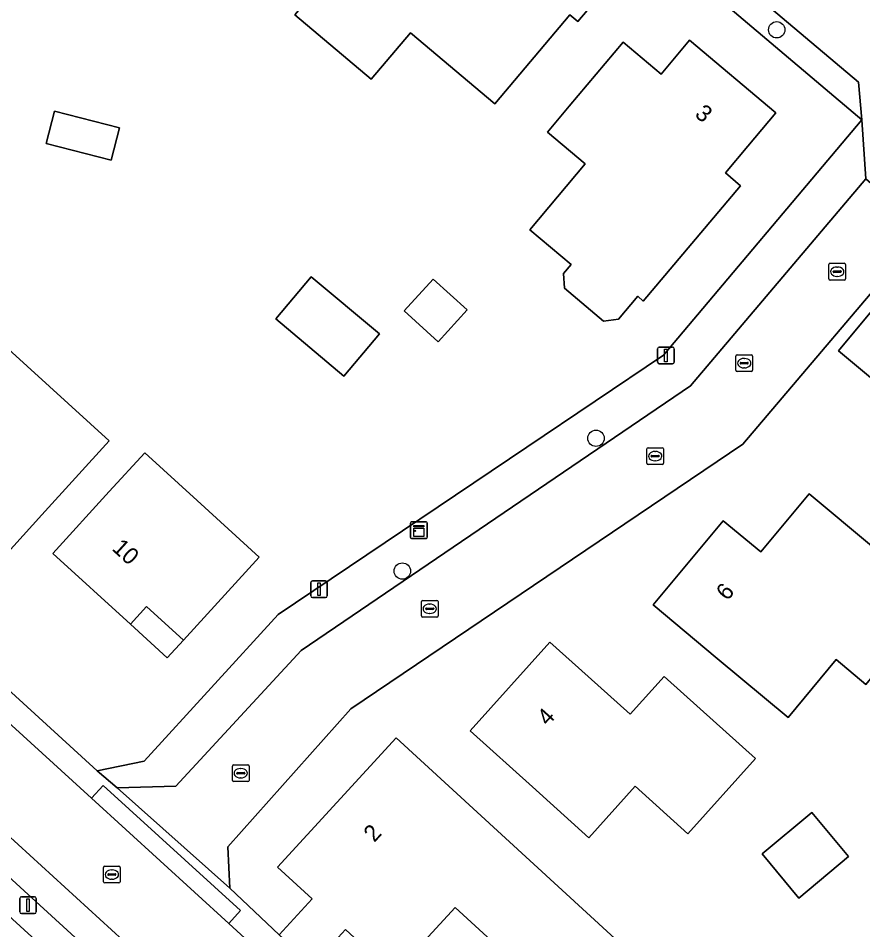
# Model space of a CAD drawing. Extents: x 157767 to 159172, y 387839 to 389425.
# Drawn here: x 158331.6 to 158382, y 388781.3 to 388835.7 of the extents above; entities that cross this region are included whole.
import ezdxf

# ---------------------------------------------------------------- set-up
doc = ezdxf.new("R2010")
doc.units = 0
for name, color, linetype in [('IMGEO_Boom', 7, 'Continuous'), ('IMGEO_Erf', 7, 'Continuous'), ('IMGEO_Kast', 7, 'Continuous'), ('IMGEO_Kolk', 7, 'Continuous'), ('IMGEO_Lichtmast', 7, 'Continuous'), ('IMGEO_Muur', 7, 'Continuous'), ('IMGEO_Pand', 7, 'Continuous'), ('IMGEO_Pand_nummerreeks', 7, 'Continuous'), ('IMGEO_Pand_overbouw', 7, 'Continuous'), ('IMGEO_Parkeervlak_open', 7, 'Continuous'), ('IMGEO_Rijbaan_lokaal_open', 7, 'Continuous'), ('IMGEO_Rioolput', 7, 'Continuous'), ('IMGEO_Voetpad_open', 7, 'Continuous')]:
    doc.layers.add(name, color=color, linetype=linetype)

msp = doc.modelspace()

# ---------------------------------------------------------------- linework, layer by layer
at = {"layer": 'IMGEO_Boom'}
for centre in [(158376.882, 388835.031), (158366.086, 388810.637), (158354.518, 388802.707)]:
    msp.add_circle(centre, 0.489, dxfattribs=at)
at = {"layer": 'IMGEO_Erf'}
for points in [[(158320.466, 388805.224), (158336.298, 388790.782), (158339.105, 388791.362), (158347.108, 388800.114), (158361.958, 388810.116), (158370.111, 388815.607), (158381.97, 388829.646), (158336.583, 388868.029)], [(158423.997, 388802.579), (158401.092, 388821.821), (158400.046, 388820.662), (158390.41, 388828.593), (158385.717, 388823.066), (158374.866, 388810.287), (158351.437, 388794.479), (158344.084, 388786.249), (158344.205, 388783.764), (158347.158, 388780.976), (158349.133, 388783.126), (158347.07, 388785.02), (158354.15, 388792.75), (158370.36, 388777.87)], [(158326.779, 388773.075), (158332.726, 388775.772), (158334.593, 388771.657), (158337.283, 388765.727), (158345.088, 388769.267), (158312.734, 388798.802)], [(158363.173, 388777.585), (158357.669, 388782.62), (158354.017, 388778.642), (158351.121, 388781.301), (158349.145, 388779.15)]]:
    msp.add_lwpolyline(points, dxfattribs=at)
for points in [[(158350.41, 388838.675), (158353.632, 388842.497), (158356.232, 388840.305), (158356.489, 388840.611), (158359.184, 388840.863), (158359.49, 388840.605), (158361.508, 388842.999), (158367.226, 388838.179), (158364.997, 388835.534), (158364.525, 388835.931), (158360.033, 388830.602), (158354.997, 388834.847), (158352.664, 388832.079), (158348.096, 388835.93)], [(158367.709, 388834.289), (158369.974, 388832.381), (158371.681, 388834.406), (158376.83, 388830.066), (158375.153, 388828.076), (158373.812, 388826.485), (158374.716, 388825.723), (158368.909, 388818.834), (158368.576, 388819.115), (158367.431, 388817.757), (158366.541, 388817.631), (158364.201, 388819.604), (158364.148, 388820.472), (158364.6, 388821.007), (158362.13, 388823.089), (158365.446, 388827.023), (158363.188, 388828.926), (158364.487, 388830.467)], [(158337.619, 388829.186), (158337.123, 388827.248), (158333.248, 388828.239), (158333.744, 388830.177)], [(158388.028, 388799.784), (158390.717, 388803.011), (158393.216, 388813.405), (158388.058, 388815.292), (158385.271, 388811.948), (158382.368, 388814.367), (158380.573, 388815.862), (158383.436, 388819.298), (158385.231, 388817.803), (158390.789, 388824.471), (158399.234, 388817.432), (158398.086, 388812.566), (158396.623, 388806.368), (158400.378, 388805.481), (158401.183, 388803.089), (158398.67, 388800.168), (158395.729, 388802.58), (158393.912, 388794.881), (158391.869, 388796.583)], [(158346.956, 388817.762), (158349.072, 388820.287), (158353.146, 388816.873), (158351.031, 388814.348)], [(158354.63, 388818.247), (158356.352, 388820.146), (158358.386, 388818.302), (158356.664, 388816.402)], [(158330.725, 388815.665), (158331, 388815.967), (158337.014, 388810.481), (158332.979, 388806.058), (158329.609, 388802.363), (158323.605, 388807.84), (158325.594, 388810.021), (158321.803, 388813.48), (158325.173, 388817.175), (158326.943, 388819.115)], [(158339.134, 388809.775), (158342.269, 388806.916), (158345.963, 388803.546), (158341.441, 388798.589), (158339.243, 388800.594), (158338.274, 388799.532), (158333.643, 388803.755), (158337.013, 388807.45)], [(158369.493, 388800.684), (158373.686, 388805.715), (158375.924, 388803.849), (158378.814, 388807.316), (158382.655, 388804.115), (158386.41, 388800.985), (158382.208, 388795.943), (158380.439, 388797.417), (158377.558, 388793.962), (158373.334, 388797.483)], [(158371.576, 388787.02), (158368.427, 388789.853), (158365.664, 388786.781), (158362.29, 388789.816), (158358.573, 388793.16), (158363.338, 388798.457), (158365.61, 388796.414), (158368.122, 388794.154), (158370.159, 388796.418), (158371.335, 388795.36), (158375.615, 388791.51)], [(158381.172, 388785.653), (158378.196, 388783.179), (158376.006, 388785.813), (158378.983, 388788.287)]]:
    msp.add_lwpolyline(points, close=True, dxfattribs=at)
at = {"layer": 'IMGEO_Kast'}
for p, q in [((158355.004, 388804.722), (158355.004, 388805.563)), ((158355.004, 388805.563), (158355.004, 388804.722)), ((158355.079, 388805.647), (158355.92, 388805.647)), ((158355.92, 388805.647), (158355.079, 388805.647)), ((158356.004, 388805.572), (158356.004, 388804.731)), ((158356.004, 388804.731), (158356.004, 388805.572)), ((158355.929, 388804.647), (158355.088, 388804.647)), ((158355.088, 388804.647), (158355.929, 388804.647))]:
    msp.add_line(p, q, dxfattribs=at)
for points in [[(158355.199, 388805.437), (158355.799, 388805.437), (158355.799, 388805.352), (158355.199, 388805.352), (158355.199, 388805.437)], [(158355.199, 388805.262), (158355.799, 388805.262), (158355.799, 388804.773), (158355.199, 388804.773), (158355.199, 388805.262)]]:
    msp.add_lwpolyline(points, dxfattribs=at)
msp.add_circle((158355.283, 388805.111), 0.0377, dxfattribs=at)
for centre, start, end in [((158355.082, 388805.569), 92.4484, 184.2845), ((158355.082, 388805.569), 92.4484, 184.2845), ((158355.926, 388805.569), 2.4484, 94.2845), ((158355.926, 388805.569), 2.4484, 94.2845), ((158355.082, 388804.725), 182.4484, 274.2845), ((158355.082, 388804.725), 182.4484, 274.2845), ((158355.926, 388804.725), 272.4484, 4.2845), ((158355.926, 388804.725), 272.4484, 4.2845)]:
    msp.add_arc(centre, 0.0779, start, end, dxfattribs=at)
at = {"layer": 'IMGEO_Kolk'}
for p, q in [((158379.993, 388820.16), (158379.993, 388821.012)), ((158380.068, 388821.086), (158380.92, 388821.086)), ((158380.481, 388820.866), (158380.506, 388820.866)), ((158380.994, 388821.012), (158380.994, 388820.16)), ((158380.252, 388820.58), (158380.252, 388820.592)), ((158380.69, 388820.543), (158380.292, 388820.543)), ((158380.295, 388820.629), (158380.693, 388820.629)), ((158380.504, 388820.306), (158380.479, 388820.306)), ((158380.736, 388820.592), (158380.736, 388820.58)), ((158380.92, 388820.086), (158380.068, 388820.086)), ((158369.12, 388809.149), (158369.12, 388810.001)), ((158369.195, 388810.075), (158370.047, 388810.075)), ((158370.121, 388810.001), (158370.121, 388809.149)), ((158369.379, 388809.569), (158369.379, 388809.581)), ((158369.817, 388809.532), (158369.419, 388809.532)), ((158369.422, 388809.618), (158369.82, 388809.618)), ((158369.608, 388809.855), (158369.633, 388809.855)), ((158369.863, 388809.581), (158369.863, 388809.569)), ((158370.047, 388809.075), (158369.195, 388809.075)), ((158369.631, 388809.295), (158369.606, 388809.295)), ((158355.653, 388800.031), (158355.653, 388800.883)), ((158355.728, 388800.957), (158356.58, 388800.957)), ((158356.141, 388800.737), (158356.166, 388800.737)), ((158356.654, 388800.883), (158356.654, 388800.031)), ((158355.912, 388800.451), (158355.912, 388800.463)), ((158356.35, 388800.414), (158355.952, 388800.414)), ((158355.955, 388800.5), (158356.353, 388800.5)), ((158356.164, 388800.177), (158356.139, 388800.177)), ((158356.396, 388800.463), (158356.396, 388800.451)), ((158356.58, 388799.957), (158355.728, 388799.957)), ((158344.365, 388790.208), (158344.365, 388791.06)), ((158344.44, 388791.134), (158345.292, 388791.134)), ((158344.853, 388790.914), (158344.878, 388790.914)), ((158345.366, 388791.06), (158345.366, 388790.208)), ((158344.624, 388790.628), (158344.624, 388790.64)), ((158345.062, 388790.591), (158344.664, 388790.591)), ((158344.667, 388790.677), (158345.065, 388790.677)), ((158344.876, 388790.354), (158344.851, 388790.354)), ((158345.108, 388790.64), (158345.108, 388790.628)), ((158345.292, 388790.134), (158344.44, 388790.134))]:
    msp.add_line(p, q, dxfattribs=at)
for points in [[(158379.993, 388820.16), (158379.993, 388821.012)], [(158380.068, 388821.086), (158380.92, 388821.086)], [(158380.994, 388821.012), (158380.994, 388820.16)], [(158380.92, 388820.086), (158380.068, 388820.086)], [(158369.12, 388809.149), (158369.12, 388810.001)], [(158369.195, 388810.075), (158370.047, 388810.075)], [(158370.121, 388810.001), (158370.121, 388809.149)], [(158370.047, 388809.075), (158369.195, 388809.075)], [(158355.653, 388800.031), (158355.653, 388800.883)], [(158355.728, 388800.957), (158356.58, 388800.957)], [(158356.654, 388800.883), (158356.654, 388800.031)], [(158356.58, 388799.957), (158355.728, 388799.957)], [(158344.365, 388790.208), (158344.365, 388791.06)], [(158344.44, 388791.134), (158345.292, 388791.134)], [(158345.366, 388791.06), (158345.366, 388790.208)], [(158345.292, 388790.134), (158344.44, 388790.134)]]:
    msp.add_lwpolyline(points, dxfattribs=at)
for centre, radius, start, end in [((158380.07, 388821.01), 0.0765, 91.552, 178.448), ((158380.07, 388821.01), 0.0765, 91.552, 178.448), ((158380.918, 388821.01), 0.0765, 1.552, 88.448), ((158380.918, 388821.01), 0.0765, 1.552, 88.448), ((158380.292, 388820.589), 0.0403, 85.8775, 175.7526), ((158380.289, 388820.579), 0.0366, 178.938, 274.7102), ((158380.693, 388820.586), 0.043, 264.8664, 352.4533), ((158380.697, 388820.591), 0.0386, 1.7309, 96.639), ((158380.07, 388820.162), 0.0765, 181.552, 268.448), ((158380.07, 388820.162), 0.0765, 181.552, 268.448), ((158380.918, 388820.162), 0.0765, 271.552, 358.448), ((158380.918, 388820.162), 0.0765, 271.552, 358.448), ((158369.197, 388809.999), 0.0765, 91.552, 178.448), ((158369.197, 388809.999), 0.0765, 91.552, 178.448), ((158370.045, 388809.999), 0.0765, 1.552, 88.448), ((158370.045, 388809.999), 0.0765, 1.552, 88.448), ((158369.419, 388809.578), 0.0403, 85.8775, 175.7526), ((158369.416, 388809.568), 0.0366, 178.938, 274.7102), ((158369.82, 388809.575), 0.043, 264.8664, 352.4533), ((158369.824, 388809.58), 0.0386, 1.7309, 96.639), ((158369.197, 388809.151), 0.0765, 181.552, 268.448), ((158369.197, 388809.151), 0.0765, 181.552, 268.448), ((158370.045, 388809.151), 0.0765, 271.552, 358.448), ((158370.045, 388809.151), 0.0765, 271.552, 358.448), ((158355.73, 388800.881), 0.0765, 91.552, 178.448), ((158355.73, 388800.881), 0.0765, 91.552, 178.448), ((158356.578, 388800.881), 0.0765, 1.552, 88.448), ((158356.578, 388800.881), 0.0765, 1.552, 88.448), ((158355.952, 388800.46), 0.0403, 85.8775, 175.7526), ((158355.949, 388800.45), 0.0366, 178.938, 274.7102), ((158356.353, 388800.457), 0.043, 264.8664, 352.4533), ((158356.357, 388800.462), 0.0386, 1.7309, 96.639), ((158355.73, 388800.033), 0.0765, 181.552, 268.448), ((158355.73, 388800.033), 0.0765, 181.552, 268.448), ((158356.578, 388800.033), 0.0765, 271.552, 358.448), ((158356.578, 388800.033), 0.0765, 271.552, 358.448), ((158344.442, 388791.058), 0.0765, 91.552, 178.448), ((158344.442, 388791.058), 0.0765, 91.552, 178.448), ((158345.29, 388791.058), 0.0765, 1.552, 88.448), ((158345.29, 388791.058), 0.0765, 1.552, 88.448), ((158344.664, 388790.637), 0.0403, 85.8775, 175.7526), ((158344.661, 388790.627), 0.0366, 178.938, 274.7102), ((158345.065, 388790.634), 0.043, 264.8664, 352.4533), ((158345.069, 388790.639), 0.0386, 1.7309, 96.639), ((158344.442, 388790.21), 0.0765, 181.552, 268.448), ((158344.442, 388790.21), 0.0765, 181.552, 268.448), ((158345.29, 388790.21), 0.0765, 271.552, 358.448), ((158345.29, 388790.21), 0.0765, 271.552, 358.448)]:
    msp.add_arc(centre, radius, start, end, dxfattribs=at)
for centre, major_axis, ratio, start_param, end_param in [((158380.48, 388820.586), (-0.387, 0.002), 0.722429, 4.712389, 7.853982), ((158380.505, 388820.586), (-0.39, 0.002), 0.717154, 1.570796, 4.712389), ((158369.607, 388809.575), (-0.387, 0.002), 0.722429, 4.712389, 7.853982), ((158369.632, 388809.575), (-0.39, 0.002), 0.717154, 1.570796, 4.712389), ((158356.14, 388800.457), (-0.387, 0.002), 0.722429, 4.712389, 7.853982), ((158356.165, 388800.457), (-0.39, 0.002), 0.717154, 1.570796, 4.712389), ((158344.852, 388790.634), (-0.387, 0.002), 0.722429, 4.712389, 7.853982), ((158344.877, 388790.634), (-0.39, 0.002), 0.717154, 1.570796, 4.712389)]:
    msp.add_ellipse(centre, major_axis=major_axis, ratio=ratio, start_param=start_param, end_param=end_param, dxfattribs=at)
at = {"layer": 'IMGEO_Lichtmast'}
for p, q in [((158369.767, 388815.187), (158369.767, 388815.987)), ((158369.767, 388815.987), (158369.767, 388815.187)), ((158369.867, 388816.087), (158370.657, 388816.087)), ((158370.657, 388816.087), (158369.867, 388816.087)), ((158370.757, 388815.987), (158370.757, 388815.187)), ((158370.757, 388815.187), (158370.757, 388815.987)), ((158370.657, 388815.087), (158369.867, 388815.087)), ((158369.867, 388815.087), (158370.657, 388815.087)), ((158349.042, 388801.22), (158349.042, 388802.02)), ((158349.042, 388802.02), (158349.042, 388801.22)), ((158349.142, 388802.12), (158349.932, 388802.12)), ((158349.932, 388802.12), (158349.142, 388802.12)), ((158350.032, 388802.02), (158350.032, 388801.22)), ((158350.032, 388801.22), (158350.032, 388802.02)), ((158349.932, 388801.12), (158349.142, 388801.12)), ((158349.142, 388801.12), (158349.932, 388801.12)), ((158331.761, 388783.258), (158332.551, 388783.258)), ((158332.551, 388783.258), (158331.761, 388783.258)), ((158331.661, 388782.358), (158331.661, 388783.158)), ((158331.661, 388783.158), (158331.661, 388782.358)), ((158332.651, 388783.158), (158332.651, 388782.358)), ((158332.651, 388782.358), (158332.651, 388783.158)), ((158332.551, 388782.258), (158331.761, 388782.258)), ((158331.761, 388782.258), (158332.551, 388782.258))]:
    msp.add_line(p, q, dxfattribs=at)
for points in [[(158370.187, 388815.962), (158370.337, 388815.962), (158370.337, 388815.212), (158370.187, 388815.212), (158370.187, 388815.962)], [(158349.462, 388801.995), (158349.612, 388801.995), (158349.612, 388801.245), (158349.462, 388801.245), (158349.462, 388801.995)], [(158332.081, 388783.133), (158332.231, 388783.133), (158332.231, 388782.383), (158332.081, 388782.383), (158332.081, 388783.133)]]:
    msp.add_lwpolyline(points, dxfattribs=at)
for centre, start, end in [((158369.867, 388815.987), 90, 180), ((158369.867, 388815.987), 90, 180), ((158370.657, 388815.987), 0, 90), ((158370.657, 388815.987), 360, 90), ((158369.867, 388815.187), 180, 270), ((158369.867, 388815.187), 180, 270), ((158370.657, 388815.187), 270, 0), ((158370.657, 388815.187), 270, 0), ((158349.142, 388802.02), 90, 180), ((158349.142, 388802.02), 90, 180), ((158349.932, 388802.02), 0, 90), ((158349.932, 388802.02), 360, 90), ((158349.142, 388801.22), 180, 270), ((158349.142, 388801.22), 180, 270), ((158349.932, 388801.22), 270, 0), ((158349.932, 388801.22), 270, 0), ((158331.761, 388783.158), 90, 180), ((158331.761, 388783.158), 90, 180), ((158332.551, 388783.158), 0, 90), ((158332.551, 388783.158), 360, 90), ((158331.761, 388782.358), 180, 270), ((158331.761, 388782.358), 180, 270), ((158332.551, 388782.358), 270, 0), ((158332.551, 388782.358), 270, 0)]:
    msp.add_arc(centre, 0.1, start, end, dxfattribs=at)
at = {"layer": 'IMGEO_Muur'}
msp.add_lwpolyline([(158361.958, 388810.116), (158370.111, 388815.607)], dxfattribs=at)
at = {"layer": 'IMGEO_Pand'}
for points in [[(158350.41, 388838.675), (158348.096, 388835.93), (158352.664, 388832.079), (158354.997, 388834.847), (158360.033, 388830.602), (158364.525, 388835.931), (158364.997, 388835.534), (158367.226, 388838.179), (158361.508, 388842.999), (158359.49, 388840.605), (158359.184, 388840.863), (158356.489, 388840.611), (158356.232, 388840.305), (158353.632, 388842.497)], [(158375.153, 388828.076), (158376.83, 388830.066), (158371.681, 388834.406), (158369.974, 388832.381), (158367.709, 388834.289), (158364.487, 388830.467), (158363.188, 388828.926), (158365.446, 388827.023), (158362.13, 388823.089), (158364.6, 388821.007), (158364.148, 388820.472), (158364.201, 388819.604), (158366.541, 388817.631), (158367.431, 388817.757), (158368.576, 388819.115), (158368.909, 388818.834), (158374.716, 388825.723), (158373.812, 388826.485)], [(158337.619, 388829.186), (158333.744, 388830.177), (158333.248, 388828.239), (158337.123, 388827.248)], [(158395.729, 388802.58), (158396.623, 388806.368), (158398.086, 388812.566), (158399.234, 388817.432), (158390.789, 388824.471), (158385.231, 388817.803), (158383.436, 388819.298), (158380.573, 388815.862), (158382.368, 388814.367), (158385.271, 388811.948), (158388.058, 388815.292), (158393.216, 388813.405), (158390.717, 388803.011), (158388.028, 388799.784), (158391.869, 388796.583), (158393.912, 388794.881)], [(158346.956, 388817.762), (158351.031, 388814.348), (158353.146, 388816.873), (158349.072, 388820.287)], [(158354.63, 388818.247), (158356.664, 388816.402), (158358.386, 388818.302), (158356.352, 388820.146)], [(158332.979, 388806.058), (158337.014, 388810.481), (158331, 388815.967), (158330.725, 388815.665), (158326.943, 388819.115), (158325.173, 388817.175), (158321.803, 388813.48), (158325.594, 388810.021), (158323.605, 388807.84), (158329.609, 388802.363)], [(158341.441, 388798.589), (158345.963, 388803.546), (158342.269, 388806.916), (158339.134, 388809.775), (158337.013, 388807.45), (158333.643, 388803.755), (158338.274, 388799.532), (158339.243, 388800.594)], [(158373.334, 388797.483), (158377.558, 388793.962), (158380.439, 388797.417), (158382.208, 388795.943), (158386.41, 388800.985), (158382.655, 388804.115), (158378.814, 388807.316), (158375.924, 388803.849), (158373.686, 388805.715), (158369.493, 388800.684)], [(158362.29, 388789.816), (158365.664, 388786.781), (158368.427, 388789.853), (158371.576, 388787.02), (158375.615, 388791.51), (158371.335, 388795.36), (158370.159, 388796.418), (158368.122, 388794.154), (158365.61, 388796.414), (158363.338, 388798.457), (158358.573, 388793.16)], [(158357.669, 388782.62), (158363.173, 388777.585), (158360.36, 388774.51), (158363.2, 388771.92), (158370.36, 388777.87), (158354.15, 388792.75), (158347.07, 388785.02), (158349.133, 388783.126), (158347.158, 388780.976), (158349.145, 388779.15), (158351.121, 388781.301), (158354.017, 388778.642)], [(158376.006, 388785.813), (158378.196, 388783.179), (158381.172, 388785.653), (158378.983, 388788.287)]]:
    msp.add_lwpolyline(points, close=True, dxfattribs=at)
at = {"layer": 'IMGEO_Pand_overbouw'}
msp.add_lwpolyline([(158341.441, 388798.589), (158339.243, 388800.594), (158338.274, 388799.532), (158340.472, 388797.527)], close=True, dxfattribs=at)
at = {"layer": 'IMGEO_Parkeervlak_open'}
for points in [[(158313.533, 388800.093), (158315.121, 388798.827), (158323.037, 388791.716), (158328.62, 388786.618), (158346.445, 388770.34), (158350.374, 388766.753)], [(158351.259, 388768.397), (158346.878, 388772.395), (158344.81, 388774.282), (158326.678, 388790.83), (158319.04, 388797.752), (158316.987, 388799.612)]]:
    msp.add_lwpolyline(points, dxfattribs=at)
at = {"layer": 'IMGEO_Rijbaan_lokaal_open'}
for points in [[(158336.992, 388875.515), (158336.262, 388882.544), (158332.761, 388885.399), (158332.467, 388885.051), (158331.206, 388883.559), (158330.026, 388882.163), (158326.645, 388878.163), (158337.444, 388869.038), (158337.558, 388869.174), (158381.763, 388831.905), (158381.97, 388829.646), (158382.206, 388826.126), (158385.717, 388823.066), (158390.41, 388828.593), (158390.3, 388828.682), (158391.285, 388829.811), (158378.406, 388840.652)], [(158374.866, 388810.287), (158385.717, 388823.066), (158382.206, 388826.126), (158371.73, 388813.761), (158348.482, 388797.964), (158340.994, 388789.853), (158337.489, 388789.754), (158344.205, 388783.764), (158344.084, 388786.249), (158351.437, 388794.479)], [(158327.222, 388797.097), (158322.422, 388801.466), (158319.04, 388797.752), (158326.678, 388790.83), (158344.81, 388774.282), (158348.185, 388777.984), (158344.145, 388781.667), (158335.948, 388789.141), (158330.042, 388794.526)]]:
    msp.add_lwpolyline(points, close=True, dxfattribs=at)
at = {"layer": 'IMGEO_Rioolput'}
for p, q in [((158374.439, 388814.696), (158374.439, 388815.548)), ((158374.514, 388815.622), (158375.366, 388815.622)), ((158374.927, 388815.402), (158374.952, 388815.402)), ((158375.44, 388815.548), (158375.44, 388814.696)), ((158374.698, 388815.116), (158374.698, 388815.128)), ((158375.136, 388815.079), (158374.738, 388815.079)), ((158374.741, 388815.165), (158375.139, 388815.165)), ((158374.95, 388814.842), (158374.925, 388814.842)), ((158375.182, 388815.128), (158375.182, 388815.116)), ((158375.366, 388814.622), (158374.514, 388814.622)), ((158336.664, 388784.158), (158336.664, 388785.01)), ((158336.739, 388785.084), (158337.591, 388785.084)), ((158337.152, 388784.864), (158337.177, 388784.864)), ((158337.665, 388785.01), (158337.665, 388784.158)), ((158336.923, 388784.578), (158336.923, 388784.59)), ((158337.361, 388784.541), (158336.963, 388784.541)), ((158336.966, 388784.627), (158337.364, 388784.627)), ((158337.175, 388784.304), (158337.15, 388784.304)), ((158337.407, 388784.59), (158337.407, 388784.578)), ((158337.591, 388784.084), (158336.739, 388784.084))]:
    msp.add_line(p, q, dxfattribs=at)
for points in [[(158374.439, 388814.696), (158374.439, 388815.548)], [(158374.514, 388815.622), (158375.366, 388815.622)], [(158375.44, 388815.548), (158375.44, 388814.696)], [(158375.366, 388814.622), (158374.514, 388814.622)], [(158336.664, 388784.158), (158336.664, 388785.01)], [(158336.739, 388785.084), (158337.591, 388785.084)], [(158337.665, 388785.01), (158337.665, 388784.158)], [(158337.591, 388784.084), (158336.739, 388784.084)]]:
    msp.add_lwpolyline(points, dxfattribs=at)
for centre, radius, start, end in [((158374.516, 388815.546), 0.0765, 91.552, 178.448), ((158374.516, 388815.546), 0.0765, 91.552, 178.448), ((158375.364, 388815.546), 0.0765, 1.552, 88.448), ((158375.364, 388815.546), 0.0765, 1.552, 88.448), ((158374.738, 388815.125), 0.0403, 85.8775, 175.7526), ((158374.735, 388815.115), 0.0366, 178.938, 274.7102), ((158375.139, 388815.122), 0.043, 264.8664, 352.4533), ((158375.143, 388815.127), 0.0386, 1.7309, 96.639), ((158374.516, 388814.698), 0.0765, 181.552, 268.448), ((158374.516, 388814.698), 0.0765, 181.552, 268.448), ((158375.364, 388814.698), 0.0765, 271.552, 358.448), ((158375.364, 388814.698), 0.0765, 271.552, 358.448), ((158336.741, 388785.008), 0.0765, 91.552, 178.448), ((158336.741, 388785.008), 0.0765, 91.552, 178.448), ((158337.589, 388785.008), 0.0765, 1.552, 88.448), ((158337.589, 388785.008), 0.0765, 1.552, 88.448), ((158336.963, 388784.587), 0.0403, 85.8775, 175.7526), ((158336.96, 388784.577), 0.0366, 178.938, 274.7102), ((158337.364, 388784.584), 0.043, 264.8664, 352.4533), ((158337.368, 388784.589), 0.0386, 1.7309, 96.639), ((158336.741, 388784.16), 0.0765, 181.552, 268.448), ((158336.741, 388784.16), 0.0765, 181.552, 268.448), ((158337.589, 388784.16), 0.0765, 271.552, 358.448), ((158337.589, 388784.16), 0.0765, 271.552, 358.448)]:
    msp.add_arc(centre, radius, start, end, dxfattribs=at)
for centre, major_axis, ratio, start_param, end_param in [((158374.926, 388815.122), (-0.387, 0.002), 0.722429, 4.712389, 7.853982), ((158374.951, 388815.122), (-0.39, 0.002), 0.717154, 1.570796, 4.712389), ((158337.151, 388784.584), (-0.387, 0.002), 0.722429, 4.712389, 7.853982), ((158337.176, 388784.584), (-0.39, 0.002), 0.717154, 1.570796, 4.712389)]:
    msp.add_ellipse(centre, major_axis=major_axis, ratio=ratio, start_param=start_param, end_param=end_param, dxfattribs=at)
at = {"layer": 'IMGEO_Voetpad_open'}
for points in [[(158336.583, 388868.029), (158381.97, 388829.646), (158381.763, 388831.905), (158337.558, 388869.174), (158337.444, 388869.038)], [(158371.73, 388813.761), (158382.206, 388826.126), (158381.97, 388829.646), (158370.111, 388815.607), (158361.958, 388810.116), (158347.108, 388800.114), (158339.105, 388791.362), (158336.298, 388790.782), (158337.489, 388789.754), (158340.994, 388789.853), (158348.482, 388797.964)], [(158344.145, 388781.667), (158344.846, 388782.436), (158336.649, 388789.91), (158335.948, 388789.141)]]:
    msp.add_lwpolyline(points, close=True, dxfattribs=at)
for points in [[(158315.475, 388807.212), (158315.775, 388807.611), (158318.789, 388805.35), (158318.489, 388804.951), (158320.027, 388803.646), (158320.373, 388803.331), (158322.422, 388801.466), (158327.222, 388797.097), (158327.558, 388797.466), (158330.378, 388794.895), (158330.042, 388794.526), (158335.948, 388789.141), (158336.649, 388789.91), (158344.846, 388782.436), (158344.145, 388781.667), (158348.185, 388777.984), (158350.254, 388776.097), (158353.745, 388772.914)], [(158369.181, 388747.97), (158368.292, 388750), (158361.636, 388765.203), (158360.427, 388767.373), (158359.021, 388769.42), (158357.39, 388771.263), (158356.348, 388772.442), (158349.145, 388779.15), (158347.158, 388780.976), (158344.205, 388783.764), (158337.489, 388789.754), (158336.298, 388790.782), (158320.466, 388805.224)], [(158352.395, 388764.436), (158352.043, 388764.082), (158346.093, 388769.986), (158346.445, 388770.34), (158328.62, 388786.618), (158328.283, 388786.249), (158322.7, 388791.347), (158323.037, 388791.716), (158315.121, 388798.827), (158313.533, 388800.093), (158313.245, 388799.684)], [(158312.734, 388798.802), (158345.088, 388769.267), (158349.181, 388765.714)]]:
    msp.add_lwpolyline(points, dxfattribs=at)

# ---------------------------------------------------------------- texts
at = {"layer": 'IMGEO_Pand_nummerreeks'}
for s, rotation, p in [('3', 319.8731, (158371.931, 388829.906)), ('10', 317.6384, (158337.116, 388803.999)), ('6', 50.1911, (158373.933, 388800.888)), ('4', 48.0265, (158363.21, 388793.41)), ('2', 47.5131, (158352.842, 388786.464))]:
    msp.add_text(s, height=1, rotation=rotation, dxfattribs=at).set_placement(p)

doc.saveas('drawing.dxf')
